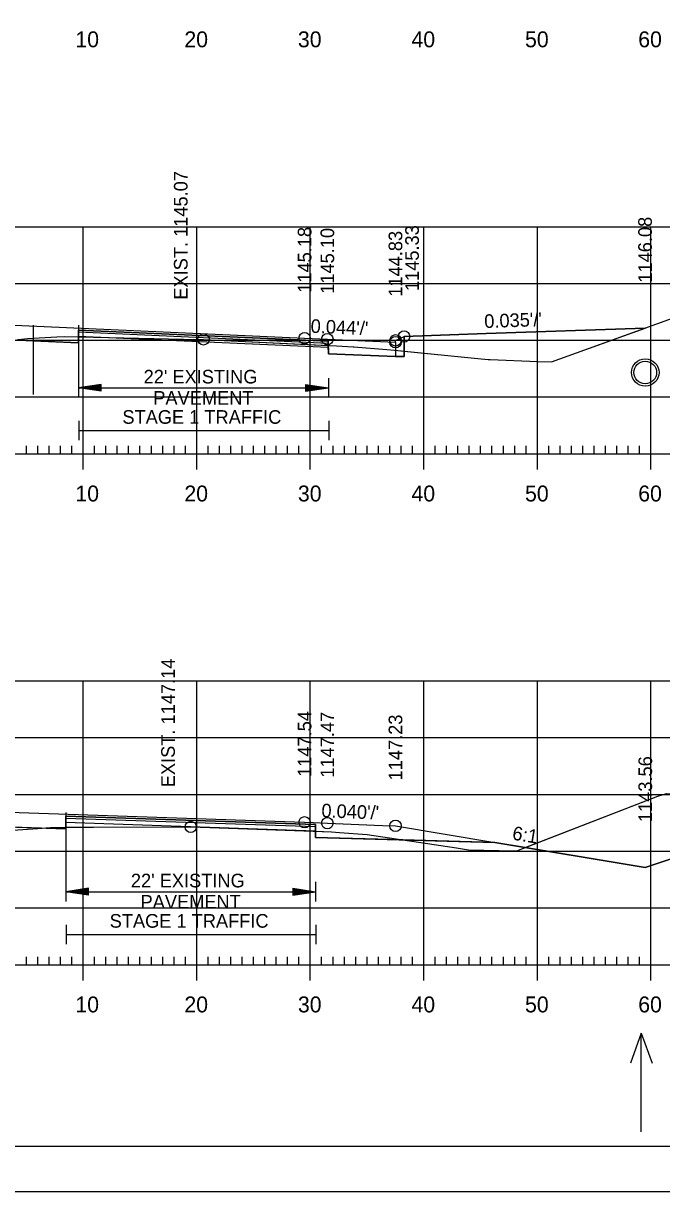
# Model space of a CAD drawing. Extents: x 1322838 to 1324533, y 339903 to 351025.
# Drawn here: x 1323708.5 to 1323764.7, y 342676.5 to 342779.4 of the extents above; entities that cross this region are included whole.
import ezdxf

# ---------------------------------------------------------------- set-up
doc = ezdxf.new("R2010")
doc.units = 0
for name, color, linetype in [('R_Alt Surface', 7, 'Continuous'), ('R_Axis', 7, 'Continuous'), ('R_Axis Annot', 7, 'Continuous'), ('R_Border', 7, 'Continuous'), ('R_Exist Surface', 7, 'Continuous'), ('R_Fin Surface', 7, 'Continuous'), ('R_Fin Surface Annot', 7, 'Continuous'), ('R_Grid', 7, 'Continuous'), ('R_No Plot', 7, 'Continuous'), ('R_Water', 7, 'Continuous'), ('R_Water Annot', 7, 'Continuous'), ('R_Xsect Elev', 7, 'Continuous')]:
    doc.layers.add(name, color=color, linetype=linetype)

msp = doc.modelspace()

# ---------------------------------------------------------------- linework, layer by layer
at = {"layer": 'R_Alt Surface'}
for points in [[(1323654.78, 342752.74), (1323672.22, 342753.09), (1323713.3, 342751.27), (1323713.31, 342752.39), (1323735.3, 342751.42), (1323735.31, 342750.3), (1323741.22, 342750.07)], [(1323741.22, 342751.33), (1323741.22, 342750.07)], [(1323741.98, 342750.07), (1323741.98, 342751.83)], [(1323741.22, 342750.07), (1323741.98, 342750.07)], [(1323655.19, 342709.48), (1323672.21, 342709.82), (1323712.18, 342708.46), (1323712.19, 342709.59), (1323734.18, 342708.84), (1323734.19, 342707.71), (1323735.22, 342707.68), (1323749.97, 342707.27)]]:
    msp.add_lwpolyline(points, dxfattribs=at)
at = {"layer": 'R_Axis'}
for p, q in [((1323708.72, 342741.5), (1323708.72, 342742.2)), ((1323709.72, 342741.5), (1323709.72, 342742.2)), ((1323710.72, 342741.5), (1323710.72, 342742.2)), ((1323711.72, 342741.5), (1323711.72, 342742.2)), ((1323712.72, 342741.5), (1323712.72, 342742.2)), ((1323713.72, 342740.1), (1323713.72, 342742.9)), ((1323714.72, 342741.5), (1323714.72, 342742.2)), ((1323715.72, 342741.5), (1323715.72, 342742.2)), ((1323716.72, 342741.5), (1323716.72, 342742.2)), ((1323717.72, 342741.5), (1323717.72, 342742.2)), ((1323718.72, 342741.5), (1323718.72, 342742.2)), ((1323719.72, 342741.5), (1323719.72, 342742.2)), ((1323720.72, 342741.5), (1323720.72, 342742.2)), ((1323721.72, 342741.5), (1323721.72, 342742.2)), ((1323722.72, 342741.5), (1323722.72, 342742.2)), ((1323723.72, 342740.1), (1323723.72, 342742.9)), ((1323724.72, 342741.5), (1323724.72, 342742.2)), ((1323725.72, 342741.5), (1323725.72, 342742.2)), ((1323726.72, 342741.5), (1323726.72, 342742.2)), ((1323727.72, 342741.5), (1323727.72, 342742.2)), ((1323728.72, 342741.5), (1323728.72, 342742.2)), ((1323729.72, 342741.5), (1323729.72, 342742.2)), ((1323730.72, 342741.5), (1323730.72, 342742.2)), ((1323731.72, 342741.5), (1323731.72, 342742.2)), ((1323732.72, 342741.5), (1323732.72, 342742.2)), ((1323733.72, 342740.1), (1323733.72, 342742.9)), ((1323734.72, 342741.5), (1323734.72, 342742.2)), ((1323735.72, 342741.5), (1323735.72, 342742.2)), ((1323736.72, 342741.5), (1323736.72, 342742.2)), ((1323737.72, 342741.5), (1323737.72, 342742.2)), ((1323738.72, 342741.5), (1323738.72, 342742.2)), ((1323739.72, 342741.5), (1323739.72, 342742.2)), ((1323740.72, 342741.5), (1323740.72, 342742.2)), ((1323741.72, 342741.5), (1323741.72, 342742.2)), ((1323742.72, 342741.5), (1323742.72, 342742.2)), ((1323743.72, 342740.1), (1323743.72, 342742.9)), ((1323744.72, 342741.5), (1323744.72, 342742.2)), ((1323745.72, 342741.5), (1323745.72, 342742.2)), ((1323746.72, 342741.5), (1323746.72, 342742.2)), ((1323747.72, 342741.5), (1323747.72, 342742.2)), ((1323748.72, 342741.5), (1323748.72, 342742.2)), ((1323749.72, 342741.5), (1323749.72, 342742.2)), ((1323750.72, 342741.5), (1323750.72, 342742.2)), ((1323751.72, 342741.5), (1323751.72, 342742.2)), ((1323752.72, 342741.5), (1323752.72, 342742.2)), ((1323753.72, 342740.1), (1323753.72, 342742.9)), ((1323754.72, 342741.5), (1323754.72, 342742.2)), ((1323755.72, 342741.5), (1323755.72, 342742.2)), ((1323756.72, 342741.5), (1323756.72, 342742.2)), ((1323757.72, 342741.5), (1323757.72, 342742.2)), ((1323758.72, 342741.5), (1323758.72, 342742.2)), ((1323759.72, 342741.5), (1323759.72, 342742.2)), ((1323760.72, 342741.5), (1323760.72, 342742.2)), ((1323761.72, 342741.5), (1323761.72, 342742.2)), ((1323762.72, 342741.5), (1323762.72, 342742.2)), ((1323763.72, 342740.1), (1323763.72, 342742.9)), ((1323563.72, 342741.5), (1323843.72, 342741.5)), ((1323713.72, 342695.1), (1323713.72, 342697.9)), ((1323723.72, 342695.1), (1323723.72, 342697.9)), ((1323733.72, 342695.1), (1323733.72, 342697.9)), ((1323743.72, 342695.1), (1323743.72, 342697.9)), ((1323753.72, 342695.1), (1323753.72, 342697.9)), ((1323763.72, 342695.1), (1323763.72, 342697.9)), ((1323708.72, 342696.5), (1323708.72, 342697.2)), ((1323709.72, 342696.5), (1323709.72, 342697.2)), ((1323710.72, 342696.5), (1323710.72, 342697.2)), ((1323711.72, 342696.5), (1323711.72, 342697.2)), ((1323712.72, 342696.5), (1323712.72, 342697.2)), ((1323714.72, 342696.5), (1323714.72, 342697.2)), ((1323715.72, 342696.5), (1323715.72, 342697.2)), ((1323716.72, 342696.5), (1323716.72, 342697.2)), ((1323717.72, 342696.5), (1323717.72, 342697.2)), ((1323718.72, 342696.5), (1323718.72, 342697.2)), ((1323719.72, 342696.5), (1323719.72, 342697.2)), ((1323720.72, 342696.5), (1323720.72, 342697.2)), ((1323721.72, 342696.5), (1323721.72, 342697.2)), ((1323722.72, 342696.5), (1323722.72, 342697.2)), ((1323724.72, 342696.5), (1323724.72, 342697.2)), ((1323725.72, 342696.5), (1323725.72, 342697.2)), ((1323726.72, 342696.5), (1323726.72, 342697.2)), ((1323727.72, 342696.5), (1323727.72, 342697.2)), ((1323728.72, 342696.5), (1323728.72, 342697.2)), ((1323729.72, 342696.5), (1323729.72, 342697.2)), ((1323730.72, 342696.5), (1323730.72, 342697.2)), ((1323731.72, 342696.5), (1323731.72, 342697.2)), ((1323732.72, 342696.5), (1323732.72, 342697.2)), ((1323734.72, 342696.5), (1323734.72, 342697.2)), ((1323735.72, 342696.5), (1323735.72, 342697.2)), ((1323736.72, 342696.5), (1323736.72, 342697.2)), ((1323737.72, 342696.5), (1323737.72, 342697.2)), ((1323738.72, 342696.5), (1323738.72, 342697.2)), ((1323739.72, 342696.5), (1323739.72, 342697.2)), ((1323740.72, 342696.5), (1323740.72, 342697.2)), ((1323741.72, 342696.5), (1323741.72, 342697.2)), ((1323742.72, 342696.5), (1323742.72, 342697.2)), ((1323744.72, 342696.5), (1323744.72, 342697.2)), ((1323745.72, 342696.5), (1323745.72, 342697.2)), ((1323746.72, 342696.5), (1323746.72, 342697.2)), ((1323747.72, 342696.5), (1323747.72, 342697.2)), ((1323748.72, 342696.5), (1323748.72, 342697.2)), ((1323749.72, 342696.5), (1323749.72, 342697.2)), ((1323750.72, 342696.5), (1323750.72, 342697.2)), ((1323751.72, 342696.5), (1323751.72, 342697.2)), ((1323752.72, 342696.5), (1323752.72, 342697.2)), ((1323754.72, 342696.5), (1323754.72, 342697.2)), ((1323755.72, 342696.5), (1323755.72, 342697.2)), ((1323756.72, 342696.5), (1323756.72, 342697.2)), ((1323757.72, 342696.5), (1323757.72, 342697.2)), ((1323758.72, 342696.5), (1323758.72, 342697.2)), ((1323759.72, 342696.5), (1323759.72, 342697.2)), ((1323760.72, 342696.5), (1323760.72, 342697.2)), ((1323761.72, 342696.5), (1323761.72, 342697.2)), ((1323762.72, 342696.5), (1323762.72, 342697.2)), ((1323563.72, 342696.5), (1323843.72, 342696.5))]:
    msp.add_line(p, q, dxfattribs=at)
at = {"layer": 'R_Axis Annot'}
for p, q in [((1323713.31, 342748.17), (1323713.31, 342746.46)), ((1323735.31, 342748.17), (1323735.31, 342746.46)), ((1323715.31, 342747.61), (1323713.31, 342747.31)), ((1323715.31, 342747.01), (1323713.31, 342747.31)), ((1323713.31, 342747.31), (1323735.31, 342747.31)), ((1323715.31, 342747.56), (1323713.64, 342747.31)), ((1323715.31, 342747.06), (1323713.64, 342747.31)), ((1323715.31, 342747.51), (1323713.98, 342747.31)), ((1323715.31, 342747.11), (1323713.98, 342747.31)), ((1323715.31, 342747.46), (1323714.32, 342747.31)), ((1323715.31, 342747.16), (1323714.32, 342747.31)), ((1323715.31, 342747.41), (1323714.66, 342747.31)), ((1323715.31, 342747.22), (1323714.66, 342747.31)), ((1323715.31, 342747.36), (1323714.99, 342747.31)), ((1323715.31, 342747.27), (1323714.99, 342747.31)), ((1323715.31, 342747.01), (1323715.31, 342747.61)), ((1323733.31, 342747.61), (1323735.31, 342747.31)), ((1323733.31, 342747.61), (1323733.31, 342747.01)), ((1323733.31, 342747.56), (1323734.97, 342747.31)), ((1323733.31, 342747.51), (1323734.63, 342747.31)), ((1323733.31, 342747.46), (1323734.3, 342747.31)), ((1323733.31, 342747.41), (1323733.96, 342747.31)), ((1323733.31, 342747.36), (1323733.62, 342747.31)), ((1323733.31, 342747.01), (1323735.31, 342747.31)), ((1323733.31, 342747.22), (1323733.96, 342747.31)), ((1323733.31, 342747.11), (1323734.63, 342747.31)), ((1323733.31, 342747.06), (1323734.97, 342747.31)), ((1323733.31, 342747.16), (1323734.3, 342747.31)), ((1323733.31, 342747.27), (1323733.62, 342747.31)), ((1323713.34, 342744.4), (1323713.34, 342742.7)), ((1323735.34, 342744.4), (1323735.34, 342742.7)), ((1323713.34, 342743.55), (1323735.34, 342743.55)), ((1323712.19, 342703.79), (1323712.19, 342702.08)), ((1323714.19, 342703.23), (1323712.19, 342702.93)), ((1323714.19, 342702.63), (1323712.19, 342702.93)), ((1323712.19, 342702.93), (1323734.19, 342702.93)), ((1323714.19, 342703.18), (1323712.52, 342702.93)), ((1323714.19, 342702.68), (1323712.52, 342702.93)), ((1323714.19, 342703.13), (1323712.86, 342702.93)), ((1323714.19, 342702.73), (1323712.86, 342702.93)), ((1323714.19, 342703.08), (1323713.2, 342702.93)), ((1323714.19, 342702.78), (1323713.2, 342702.93)), ((1323714.19, 342703.03), (1323713.54, 342702.93)), ((1323714.19, 342702.84), (1323713.54, 342702.93)), ((1323714.19, 342702.98), (1323713.87, 342702.93)), ((1323714.19, 342702.89), (1323713.87, 342702.93)), ((1323714.19, 342702.63), (1323714.19, 342703.23)), ((1323732.19, 342703.23), (1323734.19, 342702.93)), ((1323732.19, 342703.23), (1323732.19, 342702.63)), ((1323732.19, 342703.18), (1323733.85, 342702.93)), ((1323732.19, 342703.13), (1323733.51, 342702.93)), ((1323732.19, 342703.08), (1323733.17, 342702.93)), ((1323732.19, 342703.03), (1323732.84, 342702.93)), ((1323732.19, 342702.98), (1323732.5, 342702.93)), ((1323732.19, 342702.63), (1323734.19, 342702.93)), ((1323732.19, 342702.84), (1323732.84, 342702.93)), ((1323732.19, 342702.73), (1323733.51, 342702.93)), ((1323732.19, 342702.68), (1323733.85, 342702.93)), ((1323732.19, 342702.78), (1323733.17, 342702.93)), ((1323732.19, 342702.89), (1323732.5, 342702.93)), ((1323734.19, 342703.79), (1323734.19, 342702.08)), ((1323712.22, 342700.02), (1323712.22, 342698.32)), ((1323734.22, 342700.02), (1323734.22, 342698.32)), ((1323712.22, 342699.17), (1323734.22, 342699.17))]:
    msp.add_line(p, q, dxfattribs=at)
at = {"layer": 'R_Border'}
msp.add_line((1323861.9, 342680.5), (1323545.72, 342680.5), dxfattribs=at)
at = {"layer": 'R_Exist Surface'}
for points in [[(1323708.01, 342751.55), (1323708.81, 342751.66), (1323711.39, 342751.79), (1323712.08, 342751.82), (1323722.56, 342751.6), (1323724.31, 342751.57), (1323736.03, 342751), (1323737.5, 342750.93), (1323737.54, 342750.93), (1323740.45, 342750.69), (1323741.14, 342750.62), (1323748.48, 342749.9), (1323749.37, 342749.81), (1323749.56, 342749.81), (1323753.75, 342749.64), (1323754.96, 342749.59), (1323757.17, 342750.4), (1323768.46, 342754.47)], [(1323707.07, 342708.33), (1323709.72, 342708.51), (1323710.83, 342708.59), (1323714.64, 342708.61), (1323723.19, 342708.63), (1323732.34, 342708.32), (1323735.58, 342708.21), (1323736.3, 342708.15), (1323738.73, 342707.96), (1323746.59, 342706.78), (1323747.66, 342706.63), (1323750.36, 342706.57), (1323751.9, 342706.54), (1323764.34, 342711.33), (1323765.09, 342711.59)]]:
    msp.add_lwpolyline(points, dxfattribs=at)
msp.add_circle((1323763.22, 342748.66), 1.21, dxfattribs=at)
at = {"layer": 'R_Fin Surface'}
for points in [[(1323638.92, 342752.75), (1323644.22, 342750.98), (1323654.77, 342752.74), (1323654.78, 342752.74), (1323666.21, 342754.65), (1323666.22, 342754.65), (1323672.21, 342754.38), (1323672.22, 342754.38), (1323674.22, 342754.29), (1323703.71, 342752.99), (1323703.72, 342752.99), (1323733.21, 342751.68), (1323733.22, 342751.68), (1323735.22, 342751.59), (1323735.22, 342751.59), (1323741.22, 342751.33), (1323741.22, 342751.46), (1323741.23, 342751.49), (1323741.98, 342751.83), (1323741.98, 342751.83), (1323749.22, 342752.08), (1323763.2, 342752.57)], [(1323623.6, 342714.53), (1323639.65, 342709.18), (1323644.22, 342707.65), (1323655.19, 342709.48), (1323664.17, 342710.98), (1323666.21, 342711.32), (1323667.75, 342711.27), (1323672.21, 342711.12), (1323674.21, 342711.05), (1323688.15, 342710.57), (1323703.72, 342710.04), (1323733.22, 342709.04), (1323734, 342709.01), (1323735.22, 342708.97), (1323740.07, 342708.77), (1323741.22, 342708.73), (1323749.97, 342707.27), (1323763.22, 342705.06), (1323781.49, 342711.15)]]:
    msp.add_lwpolyline(points, dxfattribs=at)
at = {"layer": 'R_Grid'}
for p, q in [((1323563.72, 342761.5), (1323843.72, 342761.5)), ((1323713.72, 342741.5), (1323713.72, 342761.5)), ((1323723.72, 342741.5), (1323723.72, 342761.5)), ((1323733.72, 342741.5), (1323733.72, 342761.5)), ((1323743.72, 342741.5), (1323743.72, 342761.5)), ((1323753.72, 342741.5), (1323753.72, 342761.5)), ((1323763.72, 342741.5), (1323763.72, 342761.5)), ((1323563.72, 342756.5), (1323843.72, 342756.5)), ((1323563.72, 342751.5), (1323843.72, 342751.5)), ((1323563.72, 342746.5), (1323843.72, 342746.5)), ((1323563.72, 342741.5), (1323843.72, 342741.5)), ((1323563.72, 342721.5), (1323843.72, 342721.5)), ((1323713.72, 342696.5), (1323713.72, 342721.5)), ((1323723.72, 342696.5), (1323723.72, 342721.5)), ((1323733.72, 342696.5), (1323733.72, 342721.5)), ((1323743.72, 342696.5), (1323743.72, 342721.5)), ((1323753.72, 342696.5), (1323753.72, 342721.5)), ((1323763.72, 342696.5), (1323763.72, 342721.5)), ((1323563.72, 342716.5), (1323843.72, 342716.5)), ((1323563.72, 342711.5), (1323843.72, 342711.5)), ((1323563.72, 342706.5), (1323843.72, 342706.5)), ((1323563.72, 342701.5), (1323843.72, 342701.5)), ((1323563.72, 342696.5), (1323843.72, 342696.5))]:
    msp.add_line(p, q, dxfattribs=at)
at = {"layer": 'R_No Plot'}
for p, q in [((1323709.31, 342752.83), (1323709.31, 342746.72)), ((1323713.31, 342752.83), (1323713.31, 342746.72)), ((1323713.29, 342751.85), (1323735.29, 342750.88)), ((1323712.17, 342709.04), (1323734.17, 342708.29)), ((1323712.19, 342709.9), (1323712.19, 342703.79)), ((1323533.31, 342676.52), (1323866.65, 342676.52))]:
    msp.add_line(p, q, dxfattribs=at)
for points in [[(1323533.31, 342889.85), (1323866.65, 342889.85), (1323866.65, 342676.51), (1323533.31, 342676.51)], [(1323779.64, 342885.96), (1323799.26, 342885.96), (1323799.26, 342876.08), (1323815.37, 342876.08), (1323838.57, 342876.08), (1323838.57, 342843.41), (1323861.77, 342843.41), (1323861.9, 342680.5), (1323545.72, 342680.5), (1323545.72, 342885.96)], [(1323713.31, 342751.79), (1323722.56, 342751.6), (1323724.31, 342751.57), (1323735.3, 342751.04), (1323735.3, 342751.42), (1323713.31, 342752.39)], [(1323741.98, 342750.54), (1323748.48, 342749.9), (1323749.37, 342749.81), (1323749.56, 342749.81), (1323753.75, 342749.64), (1323754.96, 342749.59), (1323757.17, 342750.4), (1323763.2, 342752.57), (1323749.22, 342752.08), (1323741.98, 342751.83), (1323741.98, 342751.83)], [(1323707.82, 342751.51), (1323708.01, 342751.55), (1323708.81, 342751.66), (1323711.39, 342751.79), (1323712.08, 342751.82), (1323713.31, 342751.79), (1323713.3, 342751.27)], [(1323735.3, 342751.04), (1323736.03, 342751), (1323737.5, 342750.93), (1323737.54, 342750.93), (1323740.45, 342750.69), (1323741.14, 342750.62), (1323741.98, 342750.54), (1323741.98, 342750.07), (1323741.22, 342750.07), (1323735.31, 342750.3)], [(1323752.64, 342706.82), (1323764.34, 342711.33), (1323765.09, 342711.59), (1323779.2, 342711.33), (1323779.43, 342711.33), (1323781.08, 342711.19), (1323781.49, 342711.15), (1323763.22, 342705.06)], [(1323690.74, 342709.19), (1323690.93, 342709.09), (1323694.68, 342707.21), (1323697.06, 342707.15), (1323698.51, 342707.11), (1323701.39, 342707.52), (1323702.86, 342707.73), (1323704.28, 342707.92), (1323707.07, 342708.33), (1323709.72, 342708.51), (1323710.03, 342708.53)], [(1323712.18, 342708.6), (1323714.64, 342708.61), (1323723.19, 342708.63), (1323732.34, 342708.32), (1323734.18, 342708.26), (1323734.18, 342708.84), (1323712.19, 342709.59)], [(1323710.03, 342708.53), (1323710.83, 342708.59), (1323712.18, 342708.6), (1323712.18, 342708.46)], [(1323734.18, 342708.26), (1323735.58, 342708.21), (1323736.3, 342708.15), (1323738.73, 342707.96), (1323741.87, 342707.49), (1323735.22, 342707.68), (1323734.19, 342707.71)], [(1323741.87, 342707.49), (1323746.59, 342706.78), (1323747.66, 342706.63), (1323750.36, 342706.57), (1323751.9, 342706.54), (1323752.64, 342706.82), (1323749.97, 342707.27)]]:
    msp.add_lwpolyline(points, close=True, dxfattribs=at)
for points in [[(1323713.31, 342752.23), (1323735.3, 342751.25)], [(1323712.19, 342709.42), (1323734.18, 342708.67)]]:
    msp.add_lwpolyline(points, dxfattribs=at)
for centre in [(1323741.98, 342751.83), (1323741.98, 342751.83), (1323741.98, 342751.83), (1323724.31, 342751.57), (1323733.22, 342751.68), (1323733.22, 342751.68), (1323735.22, 342751.59), (1323735.22, 342751.59), (1323741.22, 342751.33), (1323741.22, 342751.33), (1323741.23, 342751.49), (1323741.23, 342751.49), (1323723.19, 342708.63), (1323733.22, 342709.04), (1323733.22, 342709.04), (1323735.22, 342708.97), (1323735.22, 342708.97), (1323741.22, 342708.73), (1323741.22, 342708.73)]:
    msp.add_circle(centre, 0.5, dxfattribs=at)
at = {"layer": 'R_Water'}
msp.add_circle((1323763.22, 342748.66), 1, dxfattribs=at)
at = {"layer": 'R_Water Annot'}
for p, q in [((1323762.87, 342690.48), (1323761.91, 342687.82)), ((1323762.87, 342681.79), (1323762.87, 342690.48)), ((1323762.87, 342690.48), (1323763.84, 342687.82))]:
    msp.add_line(p, q, dxfattribs=at)

# ---------------------------------------------------------------- texts
at = {"layer": 'R_Axis Annot'}
for s, height, p in [('10', 1.4, (1323713.03, 342777.3)), ('20', 1.4, (1323722.63, 342777.3)), ('30', 1.4, (1323732.63, 342777.3)), ('40', 1.4, (1323742.63, 342777.3)), ('50', 1.4, (1323752.63, 342777.3)), ('60', 1.4, (1323762.6, 342777.3)), ("22' EXISTING ", 1.2, (1323719.04, 342747.69)), ('PAVEMENT', 1.2, (1323719.89, 342745.82)), ('STAGE 1 TRAFFIC', 1.2, (1323717.17, 342744.14)), ('10', 1.4, (1323713.03, 342737.3)), ('20', 1.4, (1323722.63, 342737.3)), ('30', 1.4, (1323732.63, 342737.3)), ('40', 1.4, (1323742.63, 342737.3)), ('50', 1.4, (1323752.63, 342737.3)), ('60', 1.4, (1323762.6, 342737.3)), ("22' EXISTING ", 1.2, (1323717.92, 342703.31)), ('PAVEMENT', 1.2, (1323718.77, 342701.44)), ('STAGE 1 TRAFFIC', 1.2, (1323716.05, 342699.76)), ('10', 1.4, (1323713.03, 342692.3)), ('20', 1.4, (1323722.63, 342692.3)), ('30', 1.4, (1323732.63, 342692.3)), ('40', 1.4, (1323742.63, 342692.3)), ('50', 1.4, (1323752.63, 342692.3)), ('60', 1.4, (1323762.6, 342692.3))]:
    msp.add_text(s, height=height, dxfattribs=at).set_placement(p)
at = {"layer": 'R_Fin Surface Annot'}
for s, rotation, p in [('1145.33', 90, (1323743.28, 342755.83)), ('1146.08', 90, (1323763.8, 342756.57)), ('1145.18', 90, (1323733.82, 342755.68)), ('1145.10', 90, (1323735.82, 342755.59)), ('1144.83', 90, (1323741.82, 342755.33)), ("0.044'/'", 357.4664, (1323733.73, 342752.16)), ("0.035'/'", 2.016, (1323749.06, 342752.57)), ('1147.54', 90, (1323733.82, 342713.04)), ('1147.47', 90, (1323735.82, 342712.97)), ('1147.23', 90, (1323741.82, 342712.73)), ('1143.56', 90, (1323763.82, 342709.06)), ("0.040'/'", 357.7095, (1323734.68, 342709.49)), ('6:1', 350.5369, (1323751.45, 342707.53))]:
    msp.add_text(s, height=1.2, rotation=rotation, dxfattribs=at).set_placement(p)
at = {"layer": 'R_Xsect Elev'}
for s, p in [('EXIST. 1145.07', (1323722.91, 342755.07)), ('EXIST. 1147.14', (1323721.79, 342712.13))]:
    msp.add_text(s, height=1.2, rotation=90, dxfattribs=at).set_placement(p)

doc.saveas('drawing.dxf')
